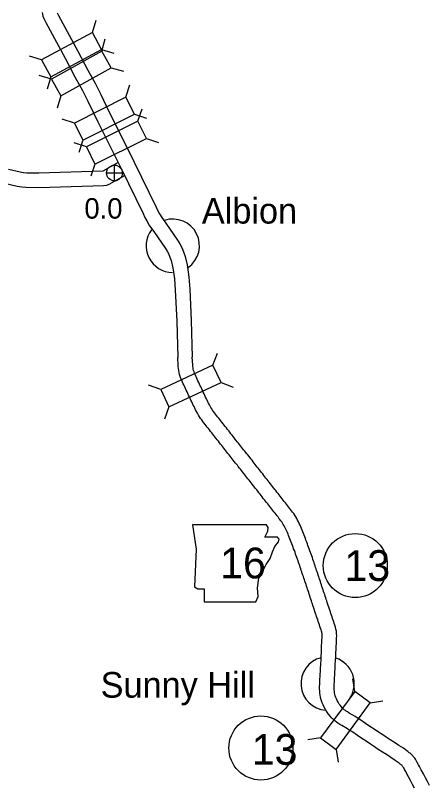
# Model space of a CAD drawing. Extents: x -939622 to -934222, y 1383701 to 1385301.
# Drawn here: x -936370.3 to -936344.69, y 1384561.29 to 1384608.81 of the extents above; entities that cross this region are included whole.
import ezdxf

# ---------------------------------------------------------------- set-up
doc = ezdxf.new("R2010")
doc.units = 0
for name, color, linetype in [('10', 7, 'Continuous'), ('20', 7, 'Continuous'), ('21', 7, 'Continuous'), ('24', 7, 'Continuous'), ('25', 7, 'Continuous'), ('26', 7, 'Continuous'), ('27', 7, 'Continuous')]:
    doc.layers.add(name, color=color, linetype=linetype)

msp = doc.modelspace()

# ---------------------------------------------------------------- linework, layer by layer
at = {"layer": '10'}
for points in [[(-936368.649, 1384608.987), (-936368.6, 1384608.767), (-936368.525, 1384608.574), (-936368.416, 1384608.376), (-936367.224, 1384606.169), (-936366.621, 1384605.005), (-936366.15, 1384604.161), (-936365.823, 1384603.517), (-936365.487, 1384602.828), (-936365.2, 1384602.226), (-936364.454, 1384600.748), (-936363.756, 1384599.343), (-936362.409, 1384596.568), (-936362.291, 1384596.33), (-936362.179, 1384596.11), (-936361.997, 1384595.816), (-936361.742, 1384595.456), (-936361.023, 1384594.416), (-936360.909, 1384594.25), (-936360.837, 1384594.098), (-936360.744, 1384593.879), (-936360.673, 1384593.663), (-936360.57, 1384593.221), (-936360.466, 1384592.54), (-936360.414, 1384591.836), (-936360.325, 1384589.916), (-936360.259, 1384587.666)], [(-936367.708, 1384608.956), (-936367.625, 1384608.806), (-936366.429, 1384606.59), (-936365.828, 1384605.432), (-936365.356, 1384604.584), (-936365.017, 1384603.918), (-936364.677, 1384603.219), (-936364.392, 1384602.623), (-936363.649, 1384601.151), (-936362.948, 1384599.74), (-936361.601, 1384596.964), (-936361.487, 1384596.734), (-936361.394, 1384596.552), (-936361.247, 1384596.314), (-936361.005, 1384595.973), (-936360.282, 1384594.927), (-936360.125, 1384594.699), (-936360.016, 1384594.465), (-936359.901, 1384594.197), (-936359.806, 1384593.906), (-936359.686, 1384593.392), (-936359.571, 1384592.641), (-936359.515, 1384591.89), (-936359.426, 1384589.95), (-936359.36, 1384587.687)], [(-936363.938, 1384599.726), (-936364.891, 1384599.183), (-936368.194, 1384599.074), (-936368.853, 1384599.058), (-936369.59, 1384599.066), (-936369.793, 1384599.088), (-936370.01, 1384599.122), (-936370.735, 1384599.294)], [(-936363.529, 1384598.923), (-936364.512, 1384598.363), (-936364.665, 1384598.296), (-936364.841, 1384598.284), (-936368.169, 1384598.174), (-936368.848, 1384598.158), (-936369.644, 1384598.167), (-936369.91, 1384598.196), (-936370.182, 1384598.237), (-936370.976, 1384598.426)], [(-936357.155, 1384581.747), (-936357.218, 1384581.827), (-936357.281, 1384581.906), (-936357.345, 1384581.986), (-936357.41, 1384582.067), (-936357.476, 1384582.149), (-936357.542, 1384582.233), (-936357.61, 1384582.318), (-936357.68, 1384582.407), (-936357.749, 1384582.497), (-936357.819, 1384582.587), (-936357.889, 1384582.677), (-936357.958, 1384582.765), (-936358.026, 1384582.851), (-936358.095, 1384582.939), (-936358.163, 1384583.025), (-936358.23, 1384583.11), (-936358.299, 1384583.196), (-936358.368, 1384583.283), (-936358.436, 1384583.37), (-936358.505, 1384583.456), (-936358.572, 1384583.542), (-936358.639, 1384583.629), (-936358.707, 1384583.718), (-936358.775, 1384583.811), (-936358.844, 1384583.908), (-936358.913, 1384584.01), (-936358.979, 1384584.117), (-936359.041, 1384584.223), (-936359.099, 1384584.328), (-936359.154, 1384584.433), (-936359.206, 1384584.535), (-936359.255, 1384584.636), (-936359.303, 1384584.737), (-936359.351, 1384584.838), (-936359.398, 1384584.939), (-936359.446, 1384585.04), (-936359.494, 1384585.142), (-936359.541, 1384585.244), (-936359.589, 1384585.346), (-936359.636, 1384585.447), (-936359.683, 1384585.548), (-936359.731, 1384585.65), (-936359.779, 1384585.751), (-936359.825, 1384585.851), (-936359.873, 1384585.952), (-936359.921, 1384586.053), (-936359.968, 1384586.157), (-936360.015, 1384586.263), (-936360.062, 1384586.375), (-936360.106, 1384586.494), (-936360.146, 1384586.619), (-936360.177, 1384586.746), (-936360.202, 1384586.873), (-936360.221, 1384586.999), (-936360.234, 1384587.125), (-936360.236, 1384587.173), (-936360.259, 1384587.666)], [(-936356.449, 1384582.304), (-936356.513, 1384582.386), (-936356.578, 1384582.467), (-936356.642, 1384582.548), (-936356.707, 1384582.629), (-936356.772, 1384582.71), (-936356.838, 1384582.793), (-936356.903, 1384582.876), (-936356.97, 1384582.961), (-936357.039, 1384583.049), (-936357.109, 1384583.139), (-936357.179, 1384583.229), (-936357.249, 1384583.32), (-936357.32, 1384583.41), (-936357.389, 1384583.497), (-936357.457, 1384583.583), (-936357.526, 1384583.67), (-936357.594, 1384583.756), (-936357.662, 1384583.841), (-936357.73, 1384583.927), (-936357.797, 1384584.012), (-936357.862, 1384584.096), (-936357.926, 1384584.177), (-936357.986, 1384584.257), (-936358.045, 1384584.337), (-936358.103, 1384584.418), (-936358.157, 1384584.5), (-936358.209, 1384584.583), (-936358.259, 1384584.667), (-936358.307, 1384584.754), (-936358.353, 1384584.843), (-936358.399, 1384584.934), (-936358.445, 1384585.028), (-936358.49, 1384585.123), (-936358.537, 1384585.222), (-936358.584, 1384585.322), (-936358.631, 1384585.423), (-936358.679, 1384585.523), (-936358.725, 1384585.624), (-936358.773, 1384585.726), (-936358.821, 1384585.829), (-936358.869, 1384585.931), (-936358.917, 1384586.033), (-936358.964, 1384586.133), (-936359.011, 1384586.234), (-936359.058, 1384586.334), (-936359.104, 1384586.433), (-936359.148, 1384586.528), (-936359.189, 1384586.62), (-936359.225, 1384586.705), (-936359.255, 1384586.785), (-936359.279, 1384586.863), (-936359.299, 1384586.942), (-936359.315, 1384587.025), (-936359.328, 1384587.109), (-936359.336, 1384587.197), (-936359.338, 1384587.228), (-936359.36, 1384587.687)], [(-936353.158, 1384578.116), (-936353.222, 1384578.203), (-936353.285, 1384578.287), (-936353.349, 1384578.37), (-936353.413, 1384578.453), (-936353.477, 1384578.536), (-936353.543, 1384578.618), (-936353.608, 1384578.699), (-936353.671, 1384578.779), (-936353.734, 1384578.859), (-936353.798, 1384578.94), (-936353.863, 1384579.021), (-936353.928, 1384579.103), (-936353.993, 1384579.185), (-936354.058, 1384579.268), (-936354.125, 1384579.353), (-936354.201, 1384579.45), (-936354.265, 1384579.521), (-936354.321, 1384579.603), (-936354.4, 1384579.702), (-936354.468, 1384579.788), (-936354.536, 1384579.875), (-936354.606, 1384579.963), (-936354.674, 1384580.05), (-936354.741, 1384580.135), (-936354.808, 1384580.219), (-936354.874, 1384580.304), (-936354.941, 1384580.39), (-936355.009, 1384580.478), (-936355.078, 1384580.564), (-936355.145, 1384580.65), (-936355.212, 1384580.735), (-936355.278, 1384580.82), (-936355.344, 1384580.904), (-936355.409, 1384580.988), (-936355.474, 1384581.07), (-936355.538, 1384581.153), (-936355.603, 1384581.236), (-936355.668, 1384581.32), (-936355.735, 1384581.405), (-936355.787, 1384581.469), (-936355.836, 1384581.546), (-936355.927, 1384581.659), (-936356.006, 1384581.743), (-936356.058, 1384581.809), (-936356.123, 1384581.891), (-936356.188, 1384581.974), (-936356.254, 1384582.057), (-936356.319, 1384582.14), (-936356.384, 1384582.223), (-936356.449, 1384582.304)], [(-936353.887, 1384577.589), (-936353.945, 1384577.667), (-936354.003, 1384577.745), (-936354.062, 1384577.822), (-936354.122, 1384577.9), (-936354.184, 1384577.979), (-936354.247, 1384578.058), (-936354.311, 1384578.138), (-936354.376, 1384578.219), (-936354.439, 1384578.299), (-936354.503, 1384578.379), (-936354.567, 1384578.46), (-936354.633, 1384578.543), (-936354.7, 1384578.627), (-936354.767, 1384578.713), (-936354.833, 1384578.798), (-936354.892, 1384578.872), (-936354.975, 1384578.966), (-936355.044, 1384579.067), (-936355.104, 1384579.142), (-936355.175, 1384579.231), (-936355.244, 1384579.319), (-936355.312, 1384579.405), (-936355.38, 1384579.491), (-936355.447, 1384579.577), (-936355.516, 1384579.663), (-936355.584, 1384579.75), (-936355.652, 1384579.837), (-936355.717, 1384579.922), (-936355.785, 1384580.007), (-936355.853, 1384580.094), (-936355.921, 1384580.18), (-936355.988, 1384580.266), (-936356.053, 1384580.35), (-936356.118, 1384580.433), (-936356.183, 1384580.516), (-936356.249, 1384580.6), (-936356.314, 1384580.684), (-936356.377, 1384580.765), (-936356.439, 1384580.844), (-936356.518, 1384580.941), (-936356.568, 1384581.02), (-936356.607, 1384581.068), (-936356.687, 1384581.153), (-936356.764, 1384581.25), (-936356.83, 1384581.334), (-936356.896, 1384581.417), (-936356.961, 1384581.501), (-936357.026, 1384581.584), (-936357.091, 1384581.666), (-936357.155, 1384581.747)], [(-936351.208, 1384573.122), (-936351.242, 1384573.226), (-936351.276, 1384573.327), (-936351.309, 1384573.429), (-936351.343, 1384573.53), (-936351.376, 1384573.633), (-936351.411, 1384573.735), (-936351.444, 1384573.836), (-936351.478, 1384573.935), (-936351.511, 1384574.034), (-936351.544, 1384574.132), (-936351.576, 1384574.229), (-936351.609, 1384574.326), (-936351.641, 1384574.421), (-936351.672, 1384574.515), (-936351.703, 1384574.609), (-936351.734, 1384574.704), (-936351.766, 1384574.802), (-936351.799, 1384574.899), (-936351.831, 1384574.998), (-936351.865, 1384575.1), (-936351.9, 1384575.203), (-936351.936, 1384575.31), (-936351.974, 1384575.416), (-936352.011, 1384575.522), (-936352.05, 1384575.628), (-936352.088, 1384575.735), (-936352.128, 1384575.844), (-936352.168, 1384575.951), (-936352.208, 1384576.058), (-936352.243, 1384576.153), (-936352.281, 1384576.273), (-936352.332, 1384576.388), (-936352.367, 1384576.481), (-936352.406, 1384576.586), (-936352.446, 1384576.691), (-936352.486, 1384576.795), (-936352.526, 1384576.897), (-936352.565, 1384576.998), (-936352.606, 1384577.103), (-936352.651, 1384577.211), (-936352.698, 1384577.316), (-936352.746, 1384577.418), (-936352.796, 1384577.52), (-936352.849, 1384577.621), (-936352.904, 1384577.723), (-936352.963, 1384577.826), (-936353.027, 1384577.928), (-936353.093, 1384578.025), (-936353.158, 1384578.116)], [(-936352.065, 1384572.846), (-936352.097, 1384572.944), (-936352.13, 1384573.045), (-936352.164, 1384573.147), (-936352.198, 1384573.249), (-936352.231, 1384573.35), (-936352.264, 1384573.45), (-936352.297, 1384573.549), (-936352.331, 1384573.649), (-936352.364, 1384573.748), (-936352.397, 1384573.846), (-936352.43, 1384573.943), (-936352.462, 1384574.039), (-936352.494, 1384574.135), (-936352.527, 1384574.233), (-936352.558, 1384574.329), (-936352.589, 1384574.424), (-936352.62, 1384574.519), (-936352.653, 1384574.616), (-936352.685, 1384574.715), (-936352.719, 1384574.814), (-936352.752, 1384574.914), (-936352.786, 1384575.014), (-936352.822, 1384575.116), (-936352.859, 1384575.22), (-936352.897, 1384575.324), (-936352.934, 1384575.429), (-936352.972, 1384575.532), (-936353.011, 1384575.636), (-936353.05, 1384575.742), (-936353.095, 1384575.859), (-936353.125, 1384575.955), (-936353.165, 1384576.048), (-936353.209, 1384576.164), (-936353.248, 1384576.268), (-936353.287, 1384576.37), (-936353.326, 1384576.471), (-936353.365, 1384576.572), (-936353.404, 1384576.672), (-936353.44, 1384576.766), (-936353.477, 1384576.853), (-936353.515, 1384576.939), (-936353.556, 1384577.026), (-936353.599, 1384577.114), (-936353.644, 1384577.2), (-936353.689, 1384577.283), (-936353.735, 1384577.362), (-936353.782, 1384577.437), (-936353.832, 1384577.512), (-936353.887, 1384577.589)], [(-936351.714, 1384571.785), (-936351.871, 1384572.254), (-936351.903, 1384572.351), (-936351.935, 1384572.447), (-936351.968, 1384572.545), (-936352.001, 1384572.647), (-936352.033, 1384572.747), (-936352.065, 1384572.846)], [(-936350.86, 1384572.072), (-936351.017, 1384572.539), (-936351.049, 1384572.634), (-936351.081, 1384572.731), (-936351.113, 1384572.828), (-936351.145, 1384572.924), (-936351.176, 1384573.022), (-936351.208, 1384573.122)], [(-936347.607, 1384563.298), (-936347.866, 1384563.465), (-936348.086, 1384563.615), (-936348.345, 1384563.785), (-936348.614, 1384563.965), (-936348.873, 1384564.137), (-936349.148, 1384564.32), (-936349.501, 1384564.557), (-936349.656, 1384564.655), (-936349.773, 1384564.731), (-936350.112, 1384564.928), (-936350.24, 1384565.006), (-936350.373, 1384565.088), (-936350.455, 1384565.153), (-936350.543, 1384565.225), (-936350.629, 1384565.3), (-936350.688, 1384565.354), (-936350.752, 1384565.421), (-936350.821, 1384565.499), (-936350.936, 1384565.633), (-936351.032, 1384565.768), (-936351.125, 1384565.92), (-936351.208, 1384566.071), (-936351.278, 1384566.221), (-936351.331, 1384566.348), (-936351.392, 1384566.53), (-936351.425, 1384566.668), (-936351.43, 1384566.688), (-936351.453, 1384566.805), (-936351.471, 1384566.941), (-936351.485, 1384567.088), (-936351.491, 1384567.21), (-936351.492, 1384567.304), (-936351.49, 1384567.341), (-936351.484, 1384567.499), (-936351.472, 1384567.713), (-936351.467, 1384567.79), (-936351.46, 1384567.958), (-936351.453, 1384568.081), (-936351.44, 1384568.301), (-936351.435, 1384568.469), (-936351.421, 1384568.73), (-936351.402, 1384569.024), (-936351.391, 1384569.229), (-936351.379, 1384569.445), (-936351.368, 1384569.719), (-936351.345, 1384570.213), (-936351.339, 1384570.379), (-936351.335, 1384570.498), (-936351.335, 1384570.57), (-936351.341, 1384570.629), (-936351.347, 1384570.66), (-936351.354, 1384570.695), (-936351.374, 1384570.771), (-936351.401, 1384570.858), (-936351.434, 1384570.955), (-936351.468, 1384571.056), (-936351.503, 1384571.16), (-936351.538, 1384571.263), (-936351.573, 1384571.365), (-936351.608, 1384571.467), (-936351.642, 1384571.569), (-936351.676, 1384571.671), (-936351.709, 1384571.77), (-936351.714, 1384571.785)], [(-936347.117, 1384564.053), (-936347.368, 1384564.215), (-936347.585, 1384564.363), (-936347.848, 1384564.536), (-936348.116, 1384564.715), (-936348.375, 1384564.886), (-936348.647, 1384565.068), (-936349.011, 1384565.312), (-936349.17, 1384565.412), (-936349.3, 1384565.497), (-936349.652, 1384565.702), (-936349.769, 1384565.773), (-936349.854, 1384565.825), (-936349.891, 1384565.855), (-936349.962, 1384565.913), (-936350.028, 1384565.97), (-936350.059, 1384565.999), (-936350.092, 1384566.033), (-936350.143, 1384566.091), (-936350.226, 1384566.188), (-936350.281, 1384566.265), (-936350.347, 1384566.373), (-936350.405, 1384566.478), (-936350.454, 1384566.584), (-936350.488, 1384566.665), (-936350.526, 1384566.777), (-936350.549, 1384566.876), (-936350.55, 1384566.878), (-936350.564, 1384566.951), (-936350.576, 1384567.043), (-936350.587, 1384567.152), (-936350.591, 1384567.238), (-936350.592, 1384567.293), (-936350.591, 1384567.306), (-936350.585, 1384567.457), (-936350.574, 1384567.659), (-936350.569, 1384567.742), (-936350.562, 1384567.912), (-936350.555, 1384568.026), (-936350.54, 1384568.261), (-936350.536, 1384568.434), (-936350.523, 1384568.677), (-936350.504, 1384568.97), (-936350.493, 1384569.18), (-936350.48, 1384569.402), (-936350.469, 1384569.68), (-936350.446, 1384570.176), (-936350.44, 1384570.345), (-936350.434, 1384570.482), (-936350.435, 1384570.621), (-936350.451, 1384570.765), (-936350.464, 1384570.834), (-936350.477, 1384570.897), (-936350.509, 1384571.021), (-936350.545, 1384571.135), (-936350.581, 1384571.242), (-936350.616, 1384571.346), (-936350.651, 1384571.448), (-936350.686, 1384571.551), (-936350.721, 1384571.655), (-936350.755, 1384571.756), (-936350.789, 1384571.856), (-936350.822, 1384571.955), (-936350.855, 1384572.054), (-936350.86, 1384572.072)], [(-936344.687, 1384561.221), (-936344.828, 1384561.488), (-936344.946, 1384561.711), (-936345.076, 1384561.958), (-936345.202, 1384562.197), (-936345.318, 1384562.409), (-936345.374, 1384562.517), (-936345.451, 1384562.656), (-936345.512, 1384562.771), (-936345.562, 1384562.848), (-936345.612, 1384562.917), (-936345.654, 1384562.973), (-936345.698, 1384563.03), (-936345.721, 1384563.054), (-936345.767, 1384563.106), (-936345.827, 1384563.163), (-936345.895, 1384563.221), (-936345.944, 1384563.259), (-936346.027, 1384563.327), (-936346.093, 1384563.379), (-936346.311, 1384563.529), (-936346.59, 1384563.708), (-936346.868, 1384563.891), (-936347.117, 1384564.053)], [(-936345.624, 1384561.068), (-936345.742, 1384561.29), (-936345.872, 1384561.538), (-936345.995, 1384561.771), (-936346.114, 1384561.987), (-936346.168, 1384562.093), (-936346.242, 1384562.227), (-936346.288, 1384562.313), (-936346.302, 1384562.335), (-936346.336, 1384562.381), (-936346.371, 1384562.428), (-936346.39, 1384562.453), (-936346.414, 1384562.479), (-936346.429, 1384562.494), (-936346.462, 1384562.522), (-936346.506, 1384562.556), (-936346.59, 1384562.625), (-936346.625, 1384562.653), (-936346.809, 1384562.779), (-936347.081, 1384562.953), (-936347.361, 1384563.138), (-936347.607, 1384563.298)]]:
    msp.add_lwpolyline(points, dxfattribs=at)
at = {"layer": '20'}
for p, q in [((-936365.541, 1384607.749), (-936365.314, 1384608.508)), ((-936364.957, 1384606.605), (-936364.741, 1384607.367)), ((-936364.976, 1384606.704), (-936364.217, 1384606.477)), ((-936368.677, 1384606.055), (-936369.435, 1384606.282)), ((-936364.379, 1384605.567), (-936363.617, 1384605.351)), ((-936368.07, 1384604.87), (-936368.832, 1384605.086)), ((-936368.112, 1384605.01), (-936368.339, 1384604.251)), ((-936363.472, 1384603.758), (-936363.224, 1384604.51)), ((-936367.492, 1384603.832), (-936367.708, 1384603.07)), ((-936362.937, 1384602.697), (-936362.185, 1384602.449)), ((-936362.72, 1384602.274), (-936362.468, 1384603.025)), ((-936366.654, 1384602.153), (-936367.407, 1384602.401)), ((-936365.912, 1384600.688), (-936366.663, 1384600.94)), ((-936366.119, 1384601.092), (-936366.367, 1384600.34)), ((-936362.192, 1384601.21), (-936361.441, 1384600.958)), ((-936365.383, 1384599.624), (-936365.635, 1384598.873)), ((-936358.084, 1384587.195), (-936357.813, 1384587.939)), ((-936357.583, 1384586.118), (-936356.839, 1384585.847)), ((-936361.316, 1384585.692), (-936362.06, 1384585.964)), ((-936360.815, 1384584.615), (-936361.086, 1384583.871)), ((-936349.311, 1384567.038), (-936349.429, 1384567.821)), ((-936348.354, 1384566.334), (-936347.571, 1384566.452)), ((-936351.425, 1384564.169), (-936352.208, 1384564.05)), ((-936350.468, 1384563.464), (-936350.35, 1384562.681))]:
    msp.add_line(p, q, dxfattribs=at)
for points in [[(-936365.541, 1384607.749), (-936368.677, 1384606.055), (-936368.112, 1384605.01), (-936364.976, 1384606.704)], [(-936367.492, 1384603.832), (-936364.379, 1384605.567), (-936364.957, 1384606.605), (-936368.07, 1384604.87)], [(-936366.119, 1384601.092), (-936362.937, 1384602.697), (-936363.472, 1384603.758), (-936366.654, 1384602.153)], [(-936365.383, 1384599.624), (-936362.192, 1384601.21), (-936362.72, 1384602.274), (-936365.912, 1384600.688)], [(-936360.815, 1384584.615), (-936357.583, 1384586.118), (-936358.084, 1384587.195), (-936361.316, 1384585.692)], [(-936350.468, 1384563.464), (-936348.354, 1384566.334), (-936349.311, 1384567.038), (-936351.425, 1384564.169)]]:
    msp.add_lwpolyline(points, close=True, dxfattribs=at)
at = {"layer": '21'}
msp.add_lwpolyline([(-936359.342, 1384577.343), (-936359.114, 1384575.821), (-936359.215, 1384573.512), (-936359.012, 1384573.385), (-936358.632, 1384573.385), (-936358.632, 1384572.573), (-936355.434, 1384572.573), (-936355.282, 1384572.902), (-936355.333, 1384573.435), (-936355.256, 1384574.044), (-936354.977, 1384574.527), (-936354.8, 1384574.882), (-936354.546, 1384575.263), (-936354.394, 1384575.669), (-936354.267, 1384575.998), (-936354.038, 1384576.278), (-936353.988, 1384576.455), (-936354.089, 1384576.582), (-936354.876, 1384576.582), (-936354.698, 1384576.937), (-936354.673, 1384577.166), (-936354.778, 1384577.341)], close=True, dxfattribs=at)
at = {"layer": '24'}
for centre, start, end in [((-936360.569, 1384594.573), 305.5926, 107.9873), ((-936360.569, 1384594.573), 142.8982, 269.7662), ((-936350.995, 1384567.527), 104.0614, 265.8798), ((-936350.995, 1384567.527), 327.9024, 71.8619)]:
    msp.add_arc(centre, 1.65, start, end, dxfattribs=at)
at = {"layer": '26'}
for p, q in [((-936364.176, 1384598.586), (-936364.176, 1384599.561)), ((-936364.664, 1384599.073), (-936363.689, 1384599.073))]:
    msp.add_line(p, q, dxfattribs=at)
msp.add_circle((-936364.176, 1384599.073), 0.487, dxfattribs=at)
at = {"layer": '27'}
for centre in [(-936349.283, 1384574.819), (-936355.121, 1384563.549)]:
    msp.add_circle(centre, 1.98, dxfattribs=at)

# ---------------------------------------------------------------- texts
at = {"layer": '21'}
for s, p in [('16', (-936357.641, 1384574.026)), ('13', (-936355.687, 1384562.51))]:
    msp.add_text(s, height=1.9008, dxfattribs=at).set_placement(p)
at = {"layer": '24'}
for s, p in [('Albion', (-936358.77, 1384595.945)), ('Sunny Hill', (-936365.028, 1384566.657))]:
    msp.add_text(s, height=1.584, dxfattribs=at).set_placement(p)
at = {"layer": '25'}
msp.add_text('0.0', height=1.2672, dxfattribs=at).set_placement((-936366.032, 1384596.25))
at = {"layer": '27'}
msp.add_text('13', height=1.9008, dxfattribs=at).set_placement((-936349.957, 1384573.868))

doc.saveas('drawing.dxf')
